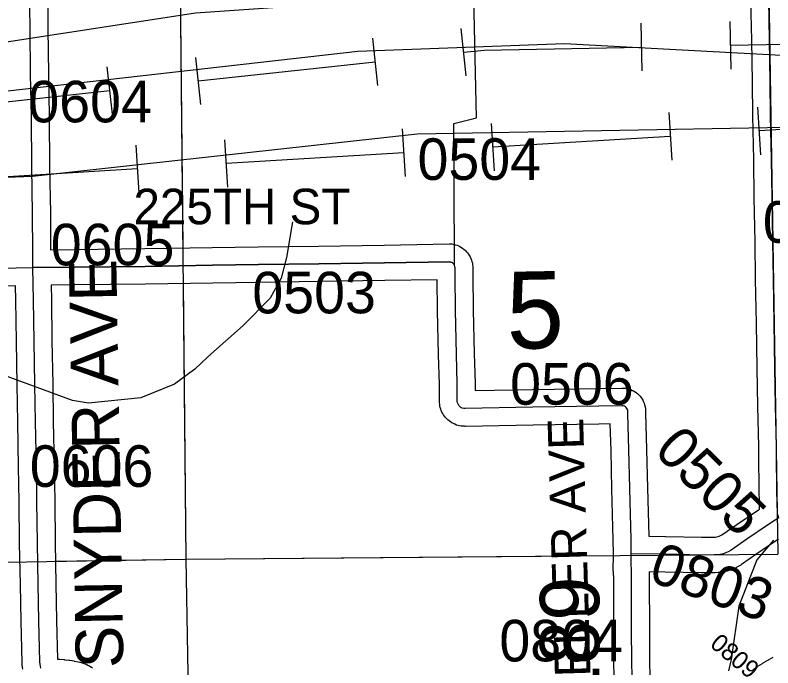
# Model space of a CAD drawing. Extents: x 23.6 to 68.7, y -63 to -29.
# Drawn here: x 51.348 to 52.625, y -46.663 to -45.562 of the extents above; entities that cross this region are included whole.
import ezdxf

# ---------------------------------------------------------------- set-up
doc = ezdxf.new("R2010")
doc.units = 0
for name, color, linetype in [('tdCoHydroRiver', 7, 'Continuous'), ('tdCoPipe', 7, 'Continuous'), ('tdCoPipe1', 7, 'Continuous'), ('tdCoPipe2', 7, 'Continuous'), ('tdCoSecRdNmbr', 7, 'Continuous'), ('tdCoSecRdTxt', 7, 'Continuous'), ('tdCoSecRteBand', 7, 'Continuous'), ('tdCoSecRteCL', 7, 'Continuous'), ('tdCoSectLine', 7, 'Continuous'), ('tdCoSectLinePart', 7, 'Continuous'), ('tdCoSectNmbr', 7, 'Continuous'), ('tdCoSurfGravel', 7, 'Continuous'), ('tdCoSurfLNO', 7, 'Continuous'), ('tdStHwyPriRefPost1', 7, 'Continuous')]:
    doc.layers.add(name, color=color, linetype=linetype)

msp = doc.modelspace()

# ---------------------------------------------------------------- linework, layer by layer
at = {"layer": 'tdCoHydroRiver'}
for points in [[(51.8155, -45.9109), (51.8051, -45.971), (51.796, -46.0058), (51.7775, -46.0391), (51.7322, -46.0854), (51.6728, -46.1382), (51.6509, -46.1589), (51.6165, -46.1845), (51.5599, -46.2073), (51.4716, -46.2161), (51.4447, -46.2117), (51.3021, -46.1596)], [(52.6262, -46.4472), (52.5982, -46.4807), (52.5676, -46.5584), (52.5545, -46.6485), (52.55, -46.6675)]]:
    msp.add_lwpolyline(points, dxfattribs=at)
at = {"layer": 'tdCoPipe'}
for points in [[(53.1708, -45.5459), (52.0841, -45.5286), (51.6517, -45.5587), (51.1058, -45.6426), (50.153, -45.7281), (49.3035, -45.8806), (48.5501, -46.007), (47.932, -46.1126), (47.2458, -46.1984), (46.5747, -46.2176), (46.103, -46.1798), (45.5856, -46.2895)], [(53.0462, -45.6523), (52.2738, -45.6105), (51.9253, -45.6233), (51.1369, -45.7126), (50.1604, -45.8185), (49.4405, -45.931), (48.5009, -46.0887), (47.7314, -46.232), (47.4354, -46.2763), (47.071, -46.3014), (46.4977, -46.2951), (46.287, -46.2839), (46.1338, -46.2277), (45.7767, -46.3352)], [(52.9574, -45.746), (52.0256, -45.7628), (51.3773, -45.8341), (50.574, -45.8652), (50.0681, -45.9425), (49.4777, -46.1337), (48.0901, -46.2271), (47.7923, -46.2775), (47.4525, -46.6041), (47.0768, -46.5468), (46.5761, -46.439), (46.1215, -46.3345), (45.8873, -46.3578)]]:
    msp.add_lwpolyline(points, dxfattribs=at)
at = {"layer": 'tdCoPipe1'}
for p, q in [((52.4045, -45.656), (52.403, -45.5759)), ((52.5545, -45.6532), (52.5529, -45.573)), ((52.1083, -45.6647), (52.0997, -45.585)), ((51.9592, -45.6808), (51.9505, -45.6011)), ((51.6609, -45.7131), (51.6523, -45.6334)), ((51.5118, -45.7292), (51.5031, -45.6495))]:
    msp.add_line(p, q, dxfattribs=at)
for points in [[(52.104, -45.6248), (52.1384, -45.6211), (52.4037, -45.616)], [(52.5537, -45.6131), (52.8536, -45.6073)], [(51.6566, -45.6732), (51.9548, -45.6409)], [(51.2092, -45.7216), (51.5075, -45.6893)]]:
    msp.add_lwpolyline(points, dxfattribs=at)
at = {"layer": 'tdCoPipe2'}
for p, q in [((52.5993, -45.7175), (52.6042, -45.7975)), ((52.4496, -45.7266), (52.4545, -45.8066)), ((52.0004, -45.754), (52.0053, -45.8341)), ((52.1502, -45.7449), (52.1551, -45.8249)), ((51.5513, -45.7815), (51.5562, -45.8615)), ((51.701, -45.7723), (51.7059, -45.8524))]:
    msp.add_line(p, q, dxfattribs=at)
for points in [[(52.9012, -45.7392), (52.6018, -45.7575)], [(52.452, -45.7666), (52.1526, -45.7849)], [(52.0029, -45.7941), (51.7034, -45.8123)], [(51.5537, -45.8215), (51.2543, -45.8398)]]:
    msp.add_lwpolyline(points, dxfattribs=at)
at = {"layer": 'tdCoSecRteBand'}
for points in [[(52.5047, -46.4425), (52.5254, -46.4423), (52.5284, -46.4422), (52.5305, -46.4418), (52.5327, -46.4413), (52.5347, -46.4406), (52.5367, -46.4397), (52.5388, -46.4385), (52.564, -46.421), (52.5641, -46.4209), (52.5643, -46.4209), (52.6008, -46.396), (52.6008, -46.396), (52.6009, -46.3959), (52.6026, -46.3948), (52.6023, -46.3828), (52.6023, -46.3825), (52.6023, -46.3825), (52.6019, -46.3646), (52.6019, -46.3645), (52.6019, -46.3644), (52.6011, -46.3036), (52.6011, -46.3034), (52.6011, -46.3032), (52.6011, -46.2893), (52.5996, -46.2214), (52.5996, -46.2214), (52.5996, -46.2213), (52.5985, -46.1572), (52.5985, -46.1572), (52.5985, -46.1571), (52.5973, -46.0822), (52.5959, -46.0078), (52.5959, -46.0077), (52.5959, -46.0075), (52.5952, -45.9445), (52.5937, -45.8702), (52.5937, -45.8701), (52.5937, -45.87), (52.5929, -45.8064), (52.5913, -45.7322), (52.5913, -45.7321), (52.5913, -45.7319), (52.5904, -45.6751), (52.5893, -45.6044), (52.5881, -45.5367)], [(51.4029, -45.5499), (51.403, -45.5852), (51.404, -45.6611), (51.4052, -45.7328), (51.4052, -45.7329), (51.4052, -45.733), (51.406, -45.8185), (51.4073, -45.8957), (51.4073, -45.8959), (51.4073, -45.8961), (51.4075, -45.9576), (51.448, -45.9571), (51.448, -45.9571), (51.448, -45.9571), (51.5666, -45.9558), (51.6798, -45.9538), (51.6799, -45.9538), (51.6799, -45.9538), (51.7577, -45.9528), (51.8594, -45.9515), (51.9698, -45.9499), (52.0798, -45.9479), (52.0838, -45.9478), (52.0877, -45.9488), (52.0898, -45.9493), (52.0928, -45.9501), (52.0955, -45.9514), (52.0975, -45.9524), (52.1002, -45.9537), (52.1027, -45.9556), (52.1044, -45.9569), (52.1068, -45.9588), (52.1088, -45.9611), (52.1102, -45.9628), (52.1122, -45.9651), (52.1137, -45.9678), (52.1147, -45.9696), (52.1162, -45.9723), (52.1171, -45.9753), (52.1178, -45.9773), (52.1187, -45.9802), (52.119, -45.9833), (52.1192, -45.9854), (52.1193, -45.9869), (52.1193, -45.9884), (52.1193, -46.0004), (52.12, -46.0595), (52.1215, -46.1328), (52.1231, -46.1829), (52.1231, -46.1835), (52.1231, -46.184), (52.1231, -46.1952), (52.2198, -46.1933), (52.2198, -46.1933), (52.2199, -46.1933), (52.3307, -46.1915), (52.3307, -46.1915), (52.3308, -46.1915), (52.3706, -46.191), (52.3715, -46.191), (52.3723, -46.1911), (52.3742, -46.1911), (52.3774, -46.1913), (52.3805, -46.1921), (52.3823, -46.1926), (52.3854, -46.1934), (52.3882, -46.1948), (52.3899, -46.1957), (52.3927, -46.1971), (52.3952, -46.1991), (52.3967, -46.2003), (52.3991, -46.2023), (52.4011, -46.2048), (52.4023, -46.2062), (52.4043, -46.2087), (52.4058, -46.2115), (52.4066, -46.2132), (52.4081, -46.2161), (52.4089, -46.2191), (52.4093, -46.2209), (52.4103, -46.2247), (52.4103, -46.2286), (52.4103, -46.2334), (52.4121, -46.2943), (52.4121, -46.2944), (52.4121, -46.2944), (52.4138, -46.3597), (52.4159, -46.44), (52.416, -46.44), (52.416, -46.4407), (52.4443, -46.4411), (52.4444, -46.4411), (52.4445, -46.4411), (52.5047, -46.4425)], [(52.3587, -46.7355), (52.3571, -46.6512), (52.3571, -46.651), (52.3571, -46.6507), (52.3569, -46.5983), (52.3569, -46.5983), (52.3569, -46.5982), (52.3567, -46.5143), (52.3566, -46.4999), (52.3559, -46.4999), (52.3563, -46.4703), (52.3561, -46.447), (52.3538, -46.3613), (52.3538, -46.3612), (52.3538, -46.3612), (52.3522, -46.296), (52.3508, -46.2513), (52.3316, -46.2515), (52.2209, -46.2533), (52.1072, -46.2555), (52.1062, -46.2555), (52.1052, -46.2554), (52.1026, -46.2553), (52.0997, -46.2552), (52.0969, -46.2545), (52.0944, -46.2539), (52.0916, -46.2532), (52.0889, -46.2519), (52.0866, -46.2509), (52.084, -46.2496), (52.0816, -46.2479), (52.0796, -46.2464), (52.0772, -46.2447), (52.0752, -46.2425), (52.0735, -46.2407), (52.0716, -46.2385), (52.07, -46.236), (52.0687, -46.2339), (52.0672, -46.2314), (52.0661, -46.2287), (52.0653, -46.2263), (52.0642, -46.2235), (52.0638, -46.2207), (52.0634, -46.2182), (52.0629, -46.2157), (52.063, -46.2131), (52.0631, -46.1843), (52.0615, -46.1346), (52.0615, -46.1344), (52.0615, -46.1342), (52.06, -46.0605), (52.06, -46.0604), (52.06, -46.0603), (52.0594, -46.0083), (51.9709, -46.0098), (51.9708, -46.0098), (51.9708, -46.0098), (51.8603, -46.0115), (51.8602, -46.0115), (51.8602, -46.0115), (51.7585, -46.0128), (51.7585, -46.0128), (51.7584, -46.0128), (51.6808, -46.0138), (51.5676, -46.0158), (51.5675, -46.0158), (51.5674, -46.0158), (51.4487, -46.0171), (51.4085, -46.0176), (51.4089, -46.0419), (51.4089, -46.042), (51.4089, -46.0421), (51.4099, -46.1114), (51.4112, -46.1843), (51.4112, -46.1844), (51.4112, -46.1844), (51.4122, -46.2473), (51.4137, -46.3227), (51.4137, -46.3228), (51.4137, -46.3229), (51.4145, -46.3814), (51.4145, -46.3815), (51.4145, -46.3815), (51.4153, -46.4517), (51.4167, -46.521), (51.4167, -46.521), (51.4167, -46.521), (51.4178, -46.5826), (51.4194, -46.648), (51.4218, -46.6481), (51.4225, -46.6481), (51.4233, -46.6481), (51.4301, -46.6486), (51.4309, -46.6487), (51.4316, -46.6488), (51.4384, -46.6496), (51.4392, -46.6497), (51.4399, -46.6498), (51.4467, -46.651), (51.4474, -46.6511), (51.4482, -46.6513), (51.4543, -46.6526), (51.457, -46.6531), (51.4589, -46.6535), (51.4608, -46.6541), (51.4638, -46.6551), (51.4657, -46.6557), (51.4675, -46.6565), (51.4704, -46.6579), (51.4722, -46.6588), (51.4738, -46.6598), (51.4766, -46.6616), (51.4782, -46.6627)], [(51.3608, -46.6648), (51.3602, -46.6612), (51.36, -46.6601), (51.3599, -46.6589), (51.3596, -46.6553), (51.3595, -46.6543), (51.3595, -46.6533), (51.3578, -46.5839), (51.3578, -46.5839), (51.3578, -46.5838), (51.3567, -46.5221), (51.3554, -46.4528), (51.3554, -46.4527), (51.3554, -46.4526), (51.3545, -46.3822), (51.3537, -46.3238), (51.3522, -46.2484), (51.3522, -46.2484), (51.3522, -46.2483), (51.3512, -46.1854), (51.3499, -46.1124), (51.3499, -46.1124), (51.3499, -46.1123), (51.3489, -46.043), (51.3485, -46.0183), (51.2428, -46.0199)], [(52.6344, -46.4457), (52.5981, -46.4704), (52.5719, -46.4886), (52.5709, -46.4893), (52.5698, -46.4899), (52.5654, -46.4924), (52.5642, -46.4931), (52.5629, -46.4937), (52.5583, -46.4958), (52.557, -46.4964), (52.5557, -46.4969), (52.5509, -46.4985), (52.5496, -46.499), (52.5482, -46.4993), (52.5433, -46.5005), (52.5419, -46.5008), (52.5405, -46.501), (52.5355, -46.5017), (52.5341, -46.5019), (52.5327, -46.502), (52.5277, -46.5023), (52.5271, -46.5023), (52.5264, -46.5023), (52.5047, -46.5025), (52.5043, -46.5025), (52.5039, -46.5025), (52.4433, -46.5011), (52.4166, -46.5008), (52.4167, -46.5139), (52.4167, -46.514), (52.4167, -46.5141), (52.4169, -46.5981), (52.4171, -46.6503), (52.4187, -46.7345)], [(52.5911, -46.6661), (52.5985, -46.6608), (52.5991, -46.6604), (52.5997, -46.66), (52.6073, -46.655), (52.6079, -46.6547), (52.6085, -46.6543), (52.6164, -46.6497), (52.617, -46.6494), (52.6176, -46.649), (52.6257, -46.6448)]]:
    msp.add_lwpolyline(points, dxfattribs=at)
at = {"layer": 'tdCoSecRteCL'}
for points in [[(51.3779, -45.9879), (51.3778, -45.9807), (51.3775, -45.9618), (51.3773, -45.8962), (51.376, -45.8189), (51.3752, -45.7333), (51.374, -45.6616), (51.373, -45.5855), (51.3729, -45.549), (51.3745, -45.5251), (51.3755, -45.5008), (51.3735, -45.447), (51.3729, -45.4212), (51.3704, -45.3586), (51.3671, -45.2839), (51.3648, -45.2238), (51.3643, -45.197), (51.3612, -45.1322), (51.361, -45.1172), (51.3587, -45.064), (51.3582, -45.0467), (51.3575, -45.0172)], [(52.6252, -45.9441), (52.6237, -45.8696), (52.6229, -45.8058), (52.6212, -45.7315), (52.6204, -45.6746), (52.6193, -45.6039), (52.6181, -45.5362), (52.6187, -45.5157), (52.6193, -45.4953), (52.618, -45.4644), (52.6163, -45.4251), (52.6155, -45.4014), (52.6139, -45.3577), (52.6109, -45.2838), (52.6089, -45.2235), (52.6051, -45.1441), (52.6042, -45.1071), (52.6043, -45.1013)], [(52.3863, -46.4703), (52.3861, -46.4464), (52.3838, -46.3604), (52.3821, -46.2952), (52.3803, -46.2339), (52.3803, -46.2286), (52.3799, -46.2268), (52.379, -46.2251), (52.3778, -46.2236), (52.3764, -46.2224), (52.3747, -46.2216), (52.3728, -46.2211), (52.371, -46.221), (52.3312, -46.2215), (52.2204, -46.2233), (52.1066, -46.2255), (52.1041, -46.2254), (52.1016, -46.2247), (52.0993, -46.2237), (52.0973, -46.2222), (52.0956, -46.2203), (52.0943, -46.2182), (52.0934, -46.2158), (52.093, -46.2133), (52.0931, -46.1839), (52.0915, -46.1336), (52.09, -46.0599), (52.0893, -46.0006), (52.0893, -45.9884), (52.0891, -45.9863), (52.0885, -45.9842), (52.0874, -45.9823), (52.086, -45.9807), (52.0843, -45.9794), (52.0824, -45.9784), (52.0803, -45.9779), (51.9703, -45.9799), (51.8598, -45.9815), (51.7581, -45.9828), (51.6803, -45.9838), (51.567, -45.9858), (51.4483, -45.9871), (51.3779, -45.9879)], [(51.2423, -45.9899), (51.3495, -45.9882), (51.3779, -45.9879)], [(51.3913, -46.6632), (51.3904, -46.6597), (51.3898, -46.6562), (51.3895, -46.6526), (51.3878, -46.5832), (51.3867, -46.5216), (51.3854, -46.4522), (51.3845, -46.3818), (51.3837, -46.3233), (51.3822, -46.2478), (51.3812, -46.1849), (51.3799, -46.1119), (51.3789, -46.0425), (51.3779, -45.9879)], [(52.6349, -46.4097), (52.6286, -46.4134), (52.6176, -46.4208), (52.5811, -46.4457), (52.5548, -46.4639), (52.5505, -46.4664), (52.5459, -46.4685), (52.5411, -46.4701), (52.5362, -46.4713), (52.5313, -46.4721), (52.5262, -46.4723), (52.5045, -46.4725), (52.4439, -46.4711), (52.3863, -46.4703)], [(52.3889, -46.7642), (52.3887, -46.7351), (52.3871, -46.6506), (52.3869, -46.5982), (52.3867, -46.5142), (52.3863, -46.4703)]]:
    msp.add_lwpolyline(points, dxfattribs=at)
at = {"layer": 'tdCoSectLine'}
for points in [[(51.6261, -45.5149), (51.6358, -46.4792)], [(52.6182, -45.5225), (52.6332, -46.4709)], [(51.6358, -46.4792), (52.6332, -46.4709)], [(50.63, -46.4962), (51.6358, -46.4792)], [(51.6358, -46.4792), (51.6528, -47.4796)]]:
    msp.add_lwpolyline(points, dxfattribs=at)
at = {"layer": 'tdCoSectLinePart'}
for points in [[(51.6261, -45.5149), (51.6305, -45.9547)], [(51.6311, -46.0146), (51.6358, -46.4792)], [(52.5969, -46.4712), (52.6332, -46.4709)], [(50.63, -46.4962), (51.355, -46.4839)], [(51.4149, -46.4829), (51.6358, -46.4792)], [(51.6358, -46.4792), (52.3559, -46.4732)], [(51.6358, -46.4792), (51.6528, -47.4796)]]:
    msp.add_lwpolyline(points, dxfattribs=at)
at = {"layer": 'tdCoSurfGravel'}
for points in [[(52.6349, -46.4097), (52.6328, -46.4028), (52.6319, -46.364), (52.6311, -46.3032), (52.6311, -46.289), (52.6296, -46.2208), (52.6285, -46.1567), (52.6273, -46.0817), (52.6259, -46.0072), (52.6252, -45.9441), (52.6237, -45.8696), (52.6229, -45.8058), (52.6212, -45.7315), (52.6204, -45.6746), (52.6193, -45.6039), (52.6181, -45.5362), (52.6187, -45.5157)], [(51.3913, -46.6632), (51.3904, -46.6597), (51.3898, -46.6562), (51.3895, -46.6526), (51.3878, -46.5832), (51.3867, -46.5216), (51.3854, -46.4522), (51.3845, -46.3818), (51.3837, -46.3233), (51.3822, -46.2478), (51.3812, -46.1849), (51.3799, -46.1119), (51.3789, -46.0425), (51.3779, -45.9879), (51.3778, -45.9807), (51.3775, -45.9618), (51.3773, -45.8962), (51.376, -45.8189), (51.3752, -45.7333), (51.374, -45.6616), (51.373, -45.5855), (51.3729, -45.549)], [(50.6304, -45.9985), (50.6663, -45.9986), (50.7684, -45.997), (50.8732, -45.9955), (50.9696, -45.9938), (51.0541, -45.9927), (51.1598, -45.9909), (51.2423, -45.9899), (51.3495, -45.9882), (51.3779, -45.9879), (51.4483, -45.9871), (51.567, -45.9858), (51.6803, -45.9838), (51.7581, -45.9828), (51.8598, -45.9815), (51.9703, -45.9799), (52.0803, -45.9779), (52.0824, -45.9784), (52.0843, -45.9794), (52.086, -45.9807), (52.0874, -45.9823), (52.0885, -45.9842)], [(52.3887, -46.7351), (52.3871, -46.6506), (52.3869, -46.5982), (52.3867, -46.5142), (52.3863, -46.4703), (52.3861, -46.4464), (52.3838, -46.3604), (52.3821, -46.2952), (52.3803, -46.2339), (52.3803, -46.2286), (52.3799, -46.2268), (52.379, -46.2251), (52.3778, -46.2236), (52.3764, -46.2224), (52.3747, -46.2216), (52.3728, -46.2211), (52.371, -46.221), (52.3312, -46.2215), (52.2204, -46.2233), (52.1066, -46.2255), (52.1041, -46.2254), (52.1016, -46.2247), (52.0993, -46.2237), (52.0973, -46.2222), (52.0956, -46.2203), (52.0943, -46.2182), (52.0934, -46.2158), (52.093, -46.2133), (52.0931, -46.1839), (52.0915, -46.1336), (52.09, -46.0599), (52.0893, -46.0006), (52.0893, -45.9884), (52.0891, -45.9863), (52.0885, -45.9842)], [(52.6349, -46.4097), (52.6286, -46.4134), (52.6176, -46.4208), (52.5811, -46.4457), (52.5548, -46.4639), (52.5505, -46.4664), (52.5459, -46.4685), (52.5411, -46.4701), (52.5362, -46.4713), (52.5313, -46.4721), (52.5262, -46.4723)], [(52.5262, -46.4723), (52.5045, -46.4725), (52.4439, -46.4711), (52.3863, -46.4703)]]:
    msp.add_lwpolyline(points, dxfattribs=at)
at = {"layer": 'tdCoSurfLNO'}
for p, q in [((52.1252, -45.7352), (52.121, -45.5237)), ((52.0874, -45.7451), (52.1252, -45.7352)), ((52.088, -45.8486), (52.0874, -45.7451)), ((52.088, -45.8581), (52.088, -45.8486)), ((52.0886, -45.9708), (52.088, -45.8581)), ((52.0885, -45.9842), (52.0886, -45.9708))]:
    msp.add_line(p, q, dxfattribs=at)

# ---------------------------------------------------------------- texts
at = {"layer": 'tdCoSecRdNmbr'}
for s, height, rotation, p in [('0604', 0.07, 0.0398, (51.3701, -45.743)), ('0504', 0.07, 0.0396, (52.0261, -45.84)), ('0402', 0.07, 0.04, (52.6081, -45.9458)), ('0605', 0.07, 0.0399, (51.408, -45.984)), ('0503', 0.07, 0.0401, (51.7477, -46.065)), ('0506', 0.07, 0.0397, (52.1822, -46.2189)), ('0505', 0.07, 315.0395, (52.4225, -46.2984)), ('0606', 0.07, 0.0398, (51.3726, -46.3575)), ('0803', 0.07, 340.0398, (52.4128, -46.5148)), ('0804', 0.07, 0.0396, (52.164, -46.6517)), ('0809', 0.03, 320.0396, (52.5172, -46.6253))]:
    msp.add_text(s, height=height, rotation=rotation, dxfattribs=at).set_placement(p)
at = {"layer": 'tdCoSecRdTxt'}
msp.add_text('225TH ST', height=0.06, dxfattribs=at).set_placement((51.5473, -45.9148))
for s, height, rotation, p in [('SNYDER AVE', 0.08, 91, (51.5304, -46.6625)), ('TELLER AVE', 0.06, 91.659, (52.3192, -46.7263))]:
    msp.add_text(s, height=height, rotation=rotation, dxfattribs=at).set_placement(p)
at = {"layer": 'tdCoSectNmbr'}
msp.add_text('5', height=0.13, rotation=1.0396, dxfattribs=at).set_placement((52.177, -46.125))
at = {"layer": 'tdStHwyPriRefPost1'}
msp.add_text('‒‒189', height=0.1, rotation=90, dxfattribs=at).set_placement((52.3324, -46.8806))

doc.saveas('drawing.dxf')
